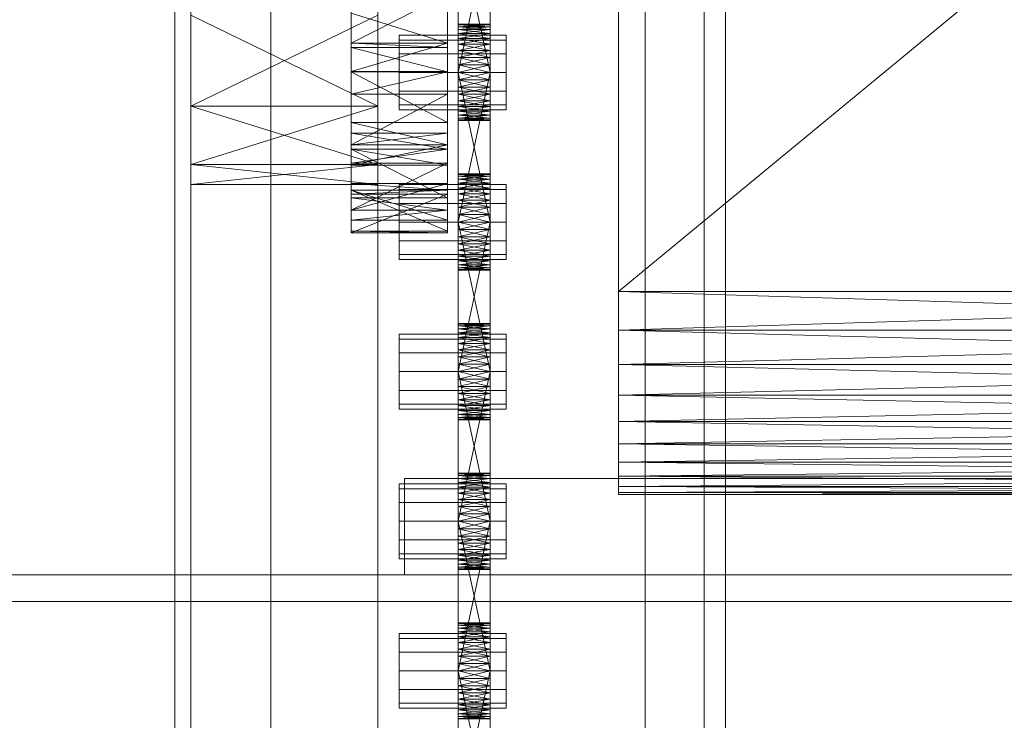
# Model space of a CAD drawing. Header units: millimetres. Extents: x -2233 to 65662, y -50530 to 6847.
# Tile 300 of 656: x 1368 to 1552, y -33411 to -33280. Entities that reach past the tile are written whole.
import ezdxf

# ---------------------------------------------------------------- set-up
doc = ezdxf.new("R2010")
doc.units = ezdxf.units.MM
for name, color, linetype, lineweight in [('COTAS_O', 1, 'Continuous', 0), ('frontal_C03', 7, 'Continuous', 0), ('frontal_secador', 7, 'Continuous', 0)]:
    doc.layers.add(name, color=color, linetype=linetype, lineweight=lineweight)
doc.dimstyles.new('R19_100', dxfattribs={"dimtxt": 250, "dimasz": 150, "dimexe": 150, "dimexo": 80, "dimgap": 100, "dimtad": 1, "dimtih": 1, "dimtoh": 1, "dimdsep": 46, "dimcen": 0.09, "dimadec": 0, "dimazin": 0, "dimtfac": 1, "dimtdec": 4, "dimtofl": 0, "dimtmove": 0, "dimatfit": 3, "dimfxl": 1, "dimtolj": 1, "dimtzin": 0, "dimarcsym": 0})

# ---------------------------------------------------------------- blocks, each defined once
blk = doc.blocks.new('DIM_R32_39')
at = {"layer": 'COTAS_O'}
for p, q in [((-1725, -33700), (-1575, -33655)), ((1725, -33700), (1575, -33655)), ((-1725, -34400), (-1725, -33700)), ((-1725, -33700), (1725, -33700)), ((-1725, -33700), (-1575, -33745)), ((1725, -33700), (1575, -33745)), ((1725, -34400), (1725, -33700))]:
    blk.add_line(p, q, dxfattribs=at)
blk.add_text('3450 O', height=250, dxfattribs=at).set_placement((0, -33600))

msp = doc.modelspace()

# ---------------------------------------------------------------- linework, layer by layer
at = {"layer": 'frontal_C03'}
for p, q in [((1435, -35048.843), (1435, -32401.175)), ((1496, -35048.843), (1496, -32401.175)), ((1500, -32401.175), (1500, -35048.843)), ((1435, -32405.103), (1435, -35052.771)), ((1500, -35052.771), (1500, -32405.103)), ((1435, -35535.966), (1435, -32888.298)), ((1500, -32888.298), (1500, -35535.966)), ((1435, -32892.227), (1435, -35539.895)), ((1496, -32892.227), (1496, -35539.895)), ((1500, -35539.895), (1500, -32892.227)), ((1415, -35988), (1415, -33145.961)), ((1485, -35988), (1485, -33145.961))]:
    msp.add_line(p, q, dxfattribs=at)
at = {"layer": 'frontal_secador'}
for p, q in [((1400, -36000), (1400, -33000)), ((1397, -35940), (1397, -33075)), ((1400, -36000), (1400, -33075)), ((1400, -34600), (1400, -33075)), ((1400, -35940), (1400, -33075)), ((1400, -34650), (1400, -33075)), ((1480, -33098.5), (1480, -33359)), ((1480, -33354.82), (1480, -33098.5)), ((1480, -33330.5), (1480, -33117.12)), ((1480, -33354.82), (1480, -33117.12)), ((1480, -33122.82), (1480, -33337.72)), ((1480, -33122.82), (1480, -33359)), ((1480, -33330.5), (1480, -33129.28)), ((1480, -33136.5), (1480, -33337.72)), ((1480, -33330.5), (1480, -33136.5)), ((1715, -33136.5), (1480, -33330.5)), ((1430, -33311.527), (1430, -33177.639)), ((1448, -33177.639), (1448, -33311.527)), ((1400, -33306.731), (1400, -33233.5)), ((1435, -33233.5), (1435, -33306.731)), ((1430, -33245.858), (1430, -33289.361)), ((1430, -33245.858), (1430, -33311.527)), ((1448, -33289.361), (1448, -33245.858)), ((1448, -33311.527), (1448, -33245.858)), ((1400, -36000), (1400, -33250)), ((1450, -33292.281), (1450, -33253.481)), ((1456, -33253.481), (1456, -33292.281)), ((1450, -33255.136), (1450, -33292.281)), ((1456, -33292.281), (1456, -33255.136)), ((1450, -33292.281), (1450, -33257.414)), ((1456, -33257.414), (1456, -33292.281)), ((1450, -33289.5), (1450, -33260.092)), ((1450, -33292.281), (1450, -33260.092)), ((1456, -33260.092), (1456, -33289.5)), ((1456, -33260.092), (1456, -33292.281)), ((1450, -33261.5), (1450, -33289.5)), ((1456, -33289.5), (1450, -33261.5)), ((1456, -33261.5), (1450, -33289.5)), ((1456, -33289.5), (1456, -33261.5)), ((1400, -33306.731), (1400, -33266.67)), ((1435, -33266.67), (1435, -33306.731)), ((1430, -33269.365), (1430, -33284.806)), ((1430, -33289.361), (1430, -33269.365)), ((1430, -33303.889), (1430, -33269.365)), ((1430, -33311.527), (1430, -33269.365)), ((1448, -33284.806), (1448, -33269.365)), ((1448, -33269.365), (1448, -33289.361)), ((1448, -33269.365), (1448, -33303.889)), ((1448, -33269.365), (1448, -33311.527)), ((1400, -33306.731), (1400, -33272.493)), ((1435, -33272.493), (1435, -33306.731)), ((1400, -33306.731), (1400, -33274.5)), ((1430, -33289.353), (1430, -33274.777)), ((1430, -33274.777), (1430, -33284.05)), ((1430, -33289.361), (1430, -33274.777)), ((1448, -33274.777), (1430, -33284.05)), ((1435, -33274.5), (1435, -33306.731)), ((1448, -33274.777), (1448, -33289.353)), ((1448, -33284.05), (1448, -33274.777)), ((1448, -33274.777), (1448, -33289.361)), ((1400, -33306.731), (1400, -33278.76)), ((1400, -33278.76), (1400, -33295.794)), ((1435, -33278.76), (1400, -33295.794)), ((1435, -33295.794), (1400, -33278.76)), ((1430, -33278.435), (1430, -33284.806)), ((1430, -33284.05), (1430, -33278.435)), ((1448, -33284.05), (1430, -33278.435)), ((1435, -33278.76), (1435, -33306.731)), ((1435, -33295.794), (1435, -33278.76)), ((1448, -33284.806), (1448, -33278.435)), ((1448, -33278.435), (1448, -33284.05)), ((1450, -33280.611), (1450, -33280.5)), ((1456, -33280.611), (1450, -33280.5)), ((1456, -33280.5), (1450, -33280.5)), ((1456, -33280.5), (1450, -33280.611)), ((1450, -33280.611), (1450, -33281.481)), ((1450, -33280.94), (1450, -33280.611)), ((1450, -33280.611), (1450, -33283.136)), ((1456, -33280.94), (1450, -33280.611)), ((1456, -33280.611), (1450, -33280.611)), ((1456, -33280.611), (1450, -33280.94)), ((1456, -33280.611), (1456, -33280.5)), ((1456, -33281.481), (1456, -33280.611)), ((1456, -33280.611), (1456, -33280.94)), ((1456, -33283.136), (1456, -33280.611)), ((1439, -33283.438), (1439, -33282.5)), ((1459, -33282.5), (1439, -33282.5)), ((1450, -33281.481), (1450, -33280.94)), ((1456, -33281.481), (1450, -33280.94)), ((1456, -33280.94), (1450, -33280.94)), ((1456, -33280.94), (1450, -33281.481)), ((1450, -33281.481), (1450, -33283.136)), ((1450, -33282.219), (1450, -33281.481)), ((1450, -33285.414), (1450, -33281.481)), ((1450, -33320.281), (1450, -33281.481)), ((1456, -33282.219), (1450, -33281.481)), ((1456, -33281.481), (1450, -33281.481)), ((1456, -33281.481), (1450, -33282.219)), ((1450, -33283.136), (1450, -33282.219)), ((1456, -33283.136), (1450, -33282.219)), ((1456, -33282.219), (1450, -33282.219)), ((1456, -33282.219), (1450, -33283.136)), ((1456, -33280.94), (1456, -33281.481)), ((1456, -33283.136), (1456, -33281.481)), ((1456, -33281.481), (1456, -33282.219)), ((1456, -33281.481), (1456, -33285.414)), ((1456, -33281.481), (1456, -33320.281)), ((1456, -33282.219), (1456, -33283.136)), ((1459, -33283.438), (1459, -33282.5)), ((1430, -33284.05), (1430, -33289.353)), ((1430, -33284.806), (1430, -33284.05)), ((1448, -33284.05), (1430, -33284.05)), ((1448, -33284.05), (1430, -33289.353)), ((1448, -33284.806), (1430, -33284.05)), ((1439, -33286), (1439, -33283.438)), ((1459, -33283.438), (1439, -33283.438)), ((1448, -33289.353), (1448, -33284.05)), ((1448, -33284.05), (1448, -33284.806)), ((1450, -33283.136), (1450, -33285.414)), ((1450, -33284.21), (1450, -33283.136)), ((1450, -33283.136), (1450, -33288.092)), ((1450, -33283.136), (1450, -33320.281)), ((1456, -33284.21), (1450, -33283.136)), ((1456, -33283.136), (1450, -33283.136)), ((1456, -33283.136), (1450, -33284.21)), ((1450, -33285.414), (1450, -33284.21)), ((1456, -33285.414), (1450, -33284.21)), ((1456, -33284.21), (1450, -33284.21)), ((1456, -33284.21), (1450, -33285.414)), ((1456, -33285.414), (1456, -33283.136)), ((1456, -33283.136), (1456, -33284.21)), ((1456, -33288.092), (1456, -33283.136)), ((1456, -33320.281), (1456, -33283.136)), ((1456, -33284.21), (1456, -33285.414)), ((1459, -33286), (1459, -33283.438)), ((1430, -33289.361), (1430, -33284.806)), ((1448, -33289.361), (1430, -33284.806)), ((1448, -33284.806), (1430, -33284.806)), ((1439, -33289.5), (1439, -33286)), ((1459, -33286), (1439, -33286)), ((1448, -33284.806), (1448, -33289.361)), ((1450, -33285.414), (1450, -33288.092)), ((1450, -33286.719), (1450, -33285.414)), ((1450, -33320.281), (1450, -33285.414)), ((1456, -33286.719), (1450, -33285.414)), ((1456, -33285.414), (1450, -33285.414)), ((1456, -33285.414), (1450, -33286.719)), ((1456, -33288.092), (1456, -33285.414)), ((1456, -33285.414), (1456, -33286.719)), ((1456, -33285.414), (1456, -33320.281)), ((1459, -33289.5), (1459, -33286)), ((1450, -33288.092), (1450, -33286.719)), ((1456, -33288.092), (1450, -33286.719)), ((1456, -33286.719), (1450, -33286.719)), ((1456, -33286.719), (1450, -33288.092)), ((1456, -33286.719), (1456, -33288.092)), ((1448, -33289.353), (1430, -33289.353)), ((1448, -33289.353), (1430, -33289.361)), ((1430, -33289.361), (1430, -33300.859)), ((1430, -33298.895), (1430, -33289.361)), ((1430, -33303.889), (1430, -33289.361)), ((1430, -33289.361), (1430, -33293.572)), ((1430, -33289.361), (1430, -33311.527)), ((1448, -33289.361), (1430, -33289.361)), ((1448, -33289.361), (1430, -33293.572)), ((1448, -33298.895), (1430, -33289.361)), ((1439, -33289.5), (1439, -33293)), ((1439, -33289.5), (1459, -33289.5)), ((1448, -33300.859), (1448, -33289.361)), ((1448, -33289.361), (1448, -33298.895)), ((1448, -33289.361), (1448, -33303.889)), ((1448, -33293.572), (1448, -33289.361)), ((1448, -33311.527), (1448, -33289.361)), ((1450, -33317.5), (1450, -33288.092)), ((1450, -33288.092), (1450, -33289.5)), ((1450, -33320.281), (1450, -33288.092)), ((1456, -33289.5), (1450, -33288.092)), ((1456, -33288.092), (1450, -33288.092)), ((1456, -33288.092), (1450, -33289.5)), ((1450, -33289.5), (1450, -33317.5)), ((1456, -33317.5), (1450, -33289.5)), ((1456, -33289.5), (1450, -33289.5)), ((1456, -33289.5), (1450, -33317.5)), ((1450, -33292.281), (1450, -33289.5)), ((1450, -33289.5), (1450, -33290.908)), ((1456, -33289.5), (1450, -33290.908)), ((1456, -33290.908), (1450, -33289.5)), ((1456, -33288.092), (1456, -33317.5)), ((1456, -33289.5), (1456, -33288.092)), ((1456, -33288.092), (1456, -33320.281)), ((1456, -33317.5), (1456, -33289.5)), ((1456, -33289.5), (1456, -33292.281)), ((1456, -33290.908), (1456, -33289.5)), ((1459, -33293), (1459, -33289.5)), ((1450, -33290.908), (1450, -33292.281)), ((1456, -33290.908), (1450, -33290.908)), ((1456, -33290.908), (1450, -33292.281)), ((1456, -33292.281), (1450, -33290.908)), ((1456, -33292.281), (1456, -33290.908)), ((1430, -33306.827), (1430, -33293.572)), ((1430, -33293.572), (1430, -33303.075)), ((1430, -33303.889), (1430, -33293.572)), ((1448, -33293.572), (1430, -33293.572)), ((1448, -33293.572), (1430, -33303.075)), ((1439, -33293), (1439, -33295.562)), ((1459, -33293), (1439, -33293)), ((1448, -33293.572), (1448, -33306.827)), ((1448, -33303.075), (1448, -33293.572)), ((1448, -33293.572), (1448, -33303.889)), ((1450, -33294.79), (1450, -33292.281)), ((1450, -33292.281), (1450, -33293.586)), ((1450, -33296.781), (1450, -33292.281)), ((1450, -33298.5), (1450, -33292.281)), ((1456, -33292.281), (1450, -33292.281)), ((1456, -33292.281), (1450, -33293.586)), ((1456, -33293.586), (1450, -33292.281)), ((1456, -33292.281), (1456, -33294.79)), ((1456, -33293.586), (1456, -33292.281)), ((1456, -33292.281), (1456, -33296.781)), ((1456, -33292.281), (1456, -33298.5)), ((1459, -33293), (1459, -33295.562)), ((1450, -33293.586), (1450, -33294.79)), ((1456, -33293.586), (1450, -33293.586)), ((1456, -33293.586), (1450, -33294.79)), ((1456, -33294.79), (1450, -33293.586)), ((1450, -33296.781), (1450, -33294.79)), ((1450, -33294.79), (1450, -33295.864)), ((1456, -33294.79), (1450, -33294.79)), ((1456, -33294.79), (1450, -33295.864)), ((1456, -33295.864), (1450, -33294.79)), ((1456, -33294.79), (1456, -33293.586)), ((1456, -33294.79), (1456, -33296.781)), ((1456, -33295.864), (1456, -33294.79)), ((1400, -33295.794), (1400, -33306.731)), ((1435, -33295.794), (1400, -33295.794)), ((1435, -33295.794), (1400, -33306.731)), ((1435, -33306.731), (1400, -33295.794)), ((1435, -33306.731), (1435, -33295.794)), ((1439, -33295.562), (1439, -33296.5)), ((1459, -33295.562), (1439, -33295.562)), ((1459, -33296.5), (1439, -33296.5)), ((1450, -33295.864), (1450, -33296.781)), ((1456, -33295.864), (1450, -33295.864)), ((1456, -33295.864), (1450, -33296.781)), ((1456, -33296.781), (1450, -33295.864)), ((1450, -33298.06), (1450, -33296.781)), ((1450, -33296.781), (1450, -33297.519)), ((1450, -33298.5), (1450, -33296.781)), ((1456, -33296.781), (1450, -33296.781)), ((1456, -33296.781), (1450, -33297.519)), ((1456, -33297.519), (1450, -33296.781)), ((1456, -33296.781), (1456, -33295.864)), ((1456, -33296.781), (1456, -33298.06)), ((1456, -33297.519), (1456, -33296.781)), ((1456, -33296.781), (1456, -33298.5)), ((1459, -33295.562), (1459, -33296.5)), ((1430, -33298.895), (1430, -33300.859)), ((1430, -33303.075), (1430, -33298.895)), ((1448, -33303.075), (1430, -33298.895)), ((1448, -33298.895), (1430, -33298.895)), ((1448, -33300.859), (1448, -33298.895)), ((1448, -33298.895), (1448, -33303.075)), ((1450, -33297.519), (1450, -33298.06)), ((1456, -33297.519), (1450, -33297.519)), ((1456, -33297.519), (1450, -33298.06)), ((1456, -33298.06), (1450, -33297.519)), ((1450, -33298.5), (1450, -33298.06)), ((1450, -33298.06), (1450, -33298.389)), ((1456, -33298.06), (1450, -33298.06)), ((1456, -33298.06), (1450, -33298.389)), ((1456, -33298.389), (1450, -33298.06)), ((1450, -33298.389), (1450, -33298.5)), ((1456, -33298.389), (1450, -33298.389)), ((1456, -33298.389), (1450, -33298.5)), ((1456, -33298.5), (1450, -33298.389)), ((1456, -33298.5), (1450, -33298.5)), ((1456, -33298.06), (1456, -33297.519)), ((1456, -33298.06), (1456, -33298.5)), ((1456, -33298.389), (1456, -33298.06)), ((1456, -33298.5), (1456, -33298.389)), ((1430, -33300.859), (1430, -33303.075)), ((1430, -33303.889), (1430, -33300.859)), ((1448, -33303.889), (1430, -33300.859)), ((1448, -33300.859), (1430, -33300.859)), ((1448, -33300.859), (1430, -33303.075)), ((1448, -33303.075), (1448, -33300.859)), ((1448, -33300.859), (1448, -33303.889)), ((1430, -33303.075), (1430, -33306.827)), ((1448, -33303.075), (1430, -33303.075)), ((1448, -33303.075), (1430, -33306.827)), ((1430, -33306.827), (1430, -33303.889)), ((1430, -33303.889), (1430, -33310.317)), ((1430, -33312.954), (1430, -33303.889)), ((1430, -33311.527), (1430, -33303.889)), ((1430, -33303.889), (1430, -33306.487)), ((1448, -33306.827), (1430, -33303.889)), ((1448, -33303.889), (1430, -33303.889)), ((1448, -33303.889), (1430, -33306.487)), ((1448, -33312.954), (1430, -33303.889)), ((1448, -33306.827), (1448, -33303.075)), ((1448, -33303.889), (1448, -33306.827)), ((1448, -33310.317), (1448, -33303.889)), ((1448, -33303.889), (1448, -33312.954)), ((1448, -33303.889), (1448, -33311.527)), ((1448, -33306.487), (1448, -33303.889)), ((1400, -33306.731), (1400, -33310.5)), ((1435, -33306.731), (1400, -33306.731)), ((1435, -33306.731), (1400, -33310.5)), ((1435, -33310.5), (1400, -33306.731)), ((1430, -33317.124), (1430, -33306.487)), ((1430, -33306.487), (1430, -33315.291)), ((1430, -33311.527), (1430, -33306.487)), ((1448, -33306.487), (1430, -33306.487)), ((1448, -33306.487), (1430, -33315.291)), ((1448, -33306.827), (1430, -33306.827)), ((1435, -33306.731), (1435, -33310.5)), ((1448, -33306.487), (1448, -33317.124)), ((1448, -33315.291), (1448, -33306.487)), ((1448, -33306.487), (1448, -33311.527)), ((1450, -33308.611), (1450, -33308.5)), ((1456, -33308.611), (1450, -33308.5)), ((1456, -33308.5), (1450, -33308.5)), ((1456, -33308.5), (1450, -33308.611)), ((1450, -33308.611), (1450, -33309.481)), ((1450, -33308.94), (1450, -33308.611)), ((1450, -33308.611), (1450, -33311.136)), ((1456, -33308.94), (1450, -33308.611)), ((1456, -33308.611), (1450, -33308.611)), ((1456, -33308.611), (1450, -33308.94)), ((1450, -33309.481), (1450, -33308.94)), ((1456, -33309.481), (1450, -33308.94)), ((1456, -33308.94), (1450, -33308.94)), ((1456, -33308.94), (1450, -33309.481)), ((1450, -33309.481), (1450, -33311.136)), ((1450, -33310.219), (1450, -33309.481)), ((1450, -33313.414), (1450, -33309.481)), ((1450, -33348.281), (1450, -33309.481)), ((1456, -33310.219), (1450, -33309.481)), ((1456, -33309.481), (1450, -33309.481)), ((1456, -33309.481), (1450, -33310.219)), ((1456, -33308.611), (1456, -33308.5)), ((1456, -33309.481), (1456, -33308.611)), ((1456, -33308.611), (1456, -33308.94)), ((1456, -33311.136), (1456, -33308.611)), ((1456, -33308.94), (1456, -33309.481)), ((1456, -33311.136), (1456, -33309.481)), ((1456, -33309.481), (1456, -33310.219)), ((1456, -33309.481), (1456, -33313.414)), ((1456, -33309.481), (1456, -33348.281)), ((1435, -33310.5), (1400, -33310.5)), ((1430, -33312.954), (1430, -33310.317)), ((1430, -33310.317), (1430, -33315.291)), ((1430, -33311.527), (1430, -33310.317)), ((1448, -33311.527), (1430, -33310.317)), ((1448, -33310.317), (1430, -33310.317)), ((1448, -33310.317), (1430, -33315.291)), ((1430, -33317.124), (1430, -33311.527)), ((1430, -33311.527), (1430, -33312.256)), ((1430, -33319.235), (1430, -33311.527)), ((1448, -33317.124), (1430, -33311.527)), ((1448, -33311.527), (1430, -33311.527)), ((1448, -33311.527), (1430, -33312.256)), ((1448, -33319.235), (1430, -33311.527)), ((1439, -33311.438), (1439, -33310.5)), ((1459, -33310.5), (1439, -33310.5)), ((1439, -33314), (1439, -33311.438)), ((1459, -33311.438), (1439, -33311.438)), ((1448, -33310.317), (1448, -33312.954)), ((1448, -33315.291), (1448, -33310.317)), ((1448, -33310.317), (1448, -33311.527)), ((1448, -33311.527), (1448, -33317.124)), ((1448, -33312.256), (1448, -33311.527)), ((1448, -33311.527), (1448, -33319.235)), ((1450, -33311.136), (1450, -33310.219)), ((1456, -33311.136), (1450, -33310.219)), ((1456, -33310.219), (1450, -33310.219)), ((1456, -33310.219), (1450, -33311.136)), ((1450, -33311.136), (1450, -33313.414)), ((1450, -33312.21), (1450, -33311.136)), ((1450, -33311.136), (1450, -33316.092)), ((1450, -33311.136), (1450, -33348.281)), ((1456, -33312.21), (1450, -33311.136)), ((1456, -33311.136), (1450, -33311.136)), ((1456, -33311.136), (1450, -33312.21)), ((1456, -33310.219), (1456, -33311.136)), ((1456, -33313.414), (1456, -33311.136)), ((1456, -33311.136), (1456, -33312.21)), ((1456, -33316.092), (1456, -33311.136)), ((1456, -33348.281), (1456, -33311.136)), ((1459, -33311.438), (1459, -33310.5)), ((1459, -33314), (1459, -33311.438)), ((1430, -33319.235), (1430, -33312.256)), ((1430, -33312.256), (1430, -33319.5)), ((1448, -33312.256), (1430, -33312.256)), ((1448, -33312.256), (1430, -33319.5)), ((1430, -33315.291), (1430, -33312.954)), ((1448, -33315.291), (1430, -33312.954)), ((1448, -33312.954), (1430, -33312.954)), ((1448, -33312.256), (1448, -33319.235)), ((1448, -33319.5), (1448, -33312.256)), ((1448, -33312.954), (1448, -33315.291)), ((1450, -33313.414), (1450, -33312.21)), ((1456, -33313.414), (1450, -33312.21)), ((1456, -33312.21), (1450, -33312.21)), ((1456, -33312.21), (1450, -33313.414)), ((1450, -33313.414), (1450, -33316.092)), ((1450, -33314.719), (1450, -33313.414)), ((1450, -33348.281), (1450, -33313.414)), ((1456, -33314.719), (1450, -33313.414)), ((1456, -33313.414), (1450, -33313.414)), ((1456, -33313.414), (1450, -33314.719)), ((1456, -33312.21), (1456, -33313.414)), ((1456, -33316.092), (1456, -33313.414)), ((1456, -33313.414), (1456, -33314.719)), ((1456, -33313.414), (1456, -33348.281)), ((1430, -33315.291), (1430, -33317.124)), ((1448, -33315.291), (1430, -33315.291)), ((1448, -33315.291), (1430, -33317.124)), ((1439, -33317.5), (1439, -33314)), ((1459, -33314), (1439, -33314)), ((1448, -33317.124), (1448, -33315.291)), ((1450, -33316.092), (1450, -33314.719)), ((1456, -33316.092), (1450, -33314.719)), ((1456, -33314.719), (1450, -33314.719)), ((1456, -33314.719), (1450, -33316.092)), ((1456, -33314.719), (1456, -33316.092)), ((1459, -33317.5), (1459, -33314)), ((1448, -33317.124), (1430, -33317.124)), ((1439, -33317.5), (1439, -33321)), ((1439, -33317.5), (1459, -33317.5)), ((1450, -33345.5), (1450, -33316.092)), ((1450, -33316.092), (1450, -33317.5)), ((1450, -33348.281), (1450, -33316.092)), ((1456, -33317.5), (1450, -33316.092)), ((1456, -33316.092), (1450, -33316.092)), ((1456, -33316.092), (1450, -33317.5)), ((1450, -33317.5), (1450, -33345.5)), ((1456, -33345.5), (1450, -33317.5)), ((1456, -33317.5), (1450, -33317.5)), ((1456, -33317.5), (1450, -33345.5)), ((1450, -33320.281), (1450, -33317.5)), ((1450, -33317.5), (1450, -33318.908)), ((1456, -33317.5), (1450, -33318.908)), ((1456, -33318.908), (1450, -33317.5)), ((1456, -33316.092), (1456, -33345.5)), ((1456, -33317.5), (1456, -33316.092)), ((1456, -33316.092), (1456, -33348.281)), ((1456, -33345.5), (1456, -33317.5)), ((1456, -33317.5), (1456, -33320.281)), ((1456, -33318.908), (1456, -33317.5)), ((1459, -33321), (1459, -33317.5)), ((1430, -33319.5), (1430, -33319.235)), ((1448, -33319.5), (1430, -33319.235)), ((1448, -33319.235), (1430, -33319.235)), ((1448, -33319.235), (1448, -33319.5)), ((1450, -33318.908), (1450, -33320.281)), ((1456, -33318.908), (1450, -33318.908)), ((1456, -33318.908), (1450, -33320.281)), ((1456, -33320.281), (1450, -33318.908)), ((1456, -33320.281), (1456, -33318.908)), ((1448, -33319.5), (1430, -33319.5)), ((1439, -33321), (1439, -33323.562)), ((1459, -33321), (1439, -33321)), ((1450, -33322.79), (1450, -33320.281)), ((1450, -33320.281), (1450, -33321.586)), ((1450, -33324.781), (1450, -33320.281)), ((1450, -33326.5), (1450, -33320.281)), ((1456, -33320.281), (1450, -33320.281)), ((1456, -33320.281), (1450, -33321.586)), ((1456, -33321.586), (1450, -33320.281)), ((1456, -33320.281), (1456, -33322.79)), ((1456, -33321.586), (1456, -33320.281)), ((1456, -33320.281), (1456, -33324.781)), ((1456, -33320.281), (1456, -33326.5)), ((1459, -33321), (1459, -33323.562)), ((1450, -33321.586), (1450, -33322.79)), ((1456, -33321.586), (1450, -33321.586)), ((1456, -33321.586), (1450, -33322.79)), ((1456, -33322.79), (1450, -33321.586)), ((1450, -33324.781), (1450, -33322.79)), ((1450, -33322.79), (1450, -33323.864)), ((1456, -33322.79), (1450, -33322.79)), ((1456, -33322.79), (1450, -33323.864)), ((1456, -33323.864), (1450, -33322.79)), ((1456, -33322.79), (1456, -33321.586)), ((1456, -33322.79), (1456, -33324.781)), ((1456, -33323.864), (1456, -33322.79)), ((1439, -33323.562), (1439, -33324.5)), ((1459, -33323.562), (1439, -33323.562)), ((1459, -33324.5), (1439, -33324.5)), ((1450, -33323.864), (1450, -33324.781)), ((1456, -33323.864), (1450, -33323.864)), ((1456, -33323.864), (1450, -33324.781)), ((1456, -33324.781), (1450, -33323.864)), ((1450, -33326.06), (1450, -33324.781)), ((1450, -33324.781), (1450, -33325.519)), ((1450, -33326.5), (1450, -33324.781)), ((1456, -33324.781), (1450, -33324.781)), ((1456, -33324.781), (1450, -33325.519)), ((1456, -33325.519), (1450, -33324.781)), ((1456, -33324.781), (1456, -33323.864)), ((1456, -33324.781), (1456, -33326.06)), ((1456, -33325.519), (1456, -33324.781)), ((1456, -33324.781), (1456, -33326.5)), ((1459, -33323.562), (1459, -33324.5)), ((1450, -33325.519), (1450, -33326.06)), ((1456, -33325.519), (1450, -33325.519)), ((1456, -33325.519), (1450, -33326.06)), ((1456, -33326.06), (1450, -33325.519)), ((1450, -33326.5), (1450, -33326.06)), ((1450, -33326.06), (1450, -33326.389)), ((1456, -33326.06), (1450, -33326.06)), ((1456, -33326.06), (1450, -33326.389)), ((1456, -33326.389), (1450, -33326.06)), ((1450, -33326.389), (1450, -33326.5)), ((1456, -33326.389), (1450, -33326.389)), ((1456, -33326.389), (1450, -33326.5)), ((1456, -33326.5), (1450, -33326.389)), ((1456, -33326.5), (1450, -33326.5)), ((1456, -33326.06), (1456, -33325.519)), ((1456, -33326.06), (1456, -33326.5)), ((1456, -33326.389), (1456, -33326.06)), ((1456, -33326.5), (1456, -33326.389)), ((1480, -33337.72), (1480, -33330.5)), ((1480, -33344.18), (1480, -33330.5)), ((1480, -33354.82), (1480, -33330.5)), ((1715, -33337.72), (1480, -33330.5)), ((1715, -33330.5), (1480, -33330.5)), ((1715, -33330.5), (1480, -33337.72)), ((1450, -33336.611), (1450, -33336.5)), ((1456, -33336.611), (1450, -33336.5)), ((1456, -33336.5), (1450, -33336.5)), ((1456, -33336.5), (1450, -33336.611)), ((1450, -33336.611), (1450, -33337.481)), ((1450, -33336.94), (1450, -33336.611)), ((1450, -33336.611), (1450, -33339.136)), ((1456, -33336.94), (1450, -33336.611)), ((1456, -33336.611), (1450, -33336.611)), ((1456, -33336.611), (1450, -33336.94)), ((1450, -33337.481), (1450, -33336.94)), ((1456, -33337.481), (1450, -33336.94)), ((1456, -33336.94), (1450, -33336.94)), ((1456, -33336.94), (1450, -33337.481)), ((1450, -33337.481), (1450, -33339.136)), ((1450, -33338.219), (1450, -33337.481)), ((1450, -33341.414), (1450, -33337.481)), ((1450, -33376.281), (1450, -33337.481)), ((1456, -33338.219), (1450, -33337.481)), ((1456, -33337.481), (1450, -33337.481)), ((1456, -33337.481), (1450, -33338.219)), ((1456, -33336.611), (1456, -33336.5)), ((1456, -33337.481), (1456, -33336.611)), ((1456, -33336.611), (1456, -33336.94)), ((1456, -33339.136), (1456, -33336.611)), ((1456, -33336.94), (1456, -33337.481)), ((1456, -33339.136), (1456, -33337.481)), ((1456, -33337.481), (1456, -33338.219)), ((1456, -33337.481), (1456, -33341.414)), ((1456, -33337.481), (1456, -33376.281)), ((1480, -33337.72), (1480, -33349.88)), ((1480, -33344.18), (1480, -33337.72)), ((1480, -33337.72), (1480, -33359)), ((1715, -33344.18), (1480, -33337.72)), ((1715, -33337.72), (1480, -33337.72)), ((1715, -33337.72), (1480, -33344.18)), ((1439, -33339.438), (1439, -33338.5)), ((1459, -33338.5), (1439, -33338.5)), ((1439, -33342), (1439, -33339.438)), ((1459, -33339.438), (1439, -33339.438)), ((1450, -33339.136), (1450, -33338.219)), ((1456, -33339.136), (1450, -33338.219)), ((1456, -33338.219), (1450, -33338.219)), ((1456, -33338.219), (1450, -33339.136)), ((1450, -33339.136), (1450, -33341.414)), ((1450, -33340.21), (1450, -33339.136)), ((1450, -33339.136), (1450, -33344.092)), ((1450, -33339.136), (1450, -33376.281)), ((1456, -33340.21), (1450, -33339.136)), ((1456, -33339.136), (1450, -33339.136)), ((1456, -33339.136), (1450, -33340.21)), ((1456, -33338.219), (1456, -33339.136)), ((1456, -33341.414), (1456, -33339.136)), ((1456, -33339.136), (1456, -33340.21)), ((1456, -33344.092), (1456, -33339.136)), ((1456, -33376.281), (1456, -33339.136)), ((1459, -33339.438), (1459, -33338.5)), ((1459, -33342), (1459, -33339.438)), ((1450, -33341.414), (1450, -33340.21)), ((1456, -33341.414), (1450, -33340.21)), ((1456, -33340.21), (1450, -33340.21)), ((1456, -33340.21), (1450, -33341.414)), ((1450, -33341.414), (1450, -33344.092)), ((1450, -33342.719), (1450, -33341.414)), ((1450, -33376.281), (1450, -33341.414)), ((1456, -33342.719), (1450, -33341.414)), ((1456, -33341.414), (1450, -33341.414)), ((1456, -33341.414), (1450, -33342.719)), ((1456, -33340.21), (1456, -33341.414)), ((1456, -33344.092), (1456, -33341.414)), ((1456, -33341.414), (1456, -33342.719)), ((1456, -33341.414), (1456, -33376.281)), ((1439, -33345.5), (1439, -33342)), ((1459, -33342), (1439, -33342)), ((1450, -33344.092), (1450, -33342.719)), ((1456, -33344.092), (1450, -33342.719)), ((1456, -33342.719), (1450, -33342.719)), ((1456, -33342.719), (1450, -33344.092)), ((1456, -33342.719), (1456, -33344.092)), ((1459, -33345.5), (1459, -33342)), ((1450, -33373.5), (1450, -33344.092)), ((1450, -33344.092), (1450, -33345.5)), ((1450, -33376.281), (1450, -33344.092)), ((1456, -33345.5), (1450, -33344.092)), ((1456, -33344.092), (1450, -33344.092)), ((1456, -33344.092), (1450, -33345.5)), ((1456, -33344.092), (1456, -33373.5)), ((1456, -33345.5), (1456, -33344.092)), ((1456, -33344.092), (1456, -33376.281)), ((1480, -33349.88), (1480, -33344.18)), ((1480, -33354.82), (1480, -33344.18)), ((1715, -33349.88), (1480, -33344.18)), ((1715, -33344.18), (1480, -33344.18)), ((1715, -33344.18), (1480, -33349.88)), ((1439, -33345.5), (1439, -33349)), ((1439, -33345.5), (1459, -33345.5)), ((1450, -33345.5), (1450, -33373.5)), ((1456, -33373.5), (1450, -33345.5)), ((1456, -33345.5), (1450, -33345.5)), ((1456, -33345.5), (1450, -33373.5)), ((1450, -33348.281), (1450, -33345.5)), ((1450, -33345.5), (1450, -33346.908)), ((1456, -33345.5), (1450, -33346.908)), ((1456, -33346.908), (1450, -33345.5)), ((1450, -33346.908), (1450, -33348.281)), ((1456, -33346.908), (1450, -33346.908)), ((1456, -33346.908), (1450, -33348.281)), ((1456, -33348.281), (1450, -33346.908)), ((1456, -33373.5), (1456, -33345.5)), ((1456, -33345.5), (1456, -33348.281)), ((1456, -33346.908), (1456, -33345.5)), ((1456, -33348.281), (1456, -33346.908)), ((1459, -33349), (1459, -33345.5)), ((1450, -33350.79), (1450, -33348.281)), ((1450, -33348.281), (1450, -33349.586)), ((1450, -33352.781), (1450, -33348.281)), ((1450, -33354.5), (1450, -33348.281)), ((1456, -33348.281), (1450, -33348.281)), ((1456, -33348.281), (1450, -33349.586)), ((1456, -33349.586), (1450, -33348.281)), ((1456, -33348.281), (1456, -33350.79)), ((1456, -33349.586), (1456, -33348.281)), ((1456, -33348.281), (1456, -33352.781)), ((1456, -33348.281), (1456, -33354.5)), ((1439, -33349), (1439, -33351.562)), ((1459, -33349), (1439, -33349)), ((1450, -33349.586), (1450, -33350.79)), ((1456, -33349.586), (1450, -33349.586)), ((1456, -33349.586), (1450, -33350.79)), ((1456, -33350.79), (1450, -33349.586)), ((1456, -33350.79), (1456, -33349.586)), ((1459, -33349), (1459, -33351.562)), ((1480, -33349.88), (1480, -33359)), ((1480, -33354.82), (1480, -33349.88)), ((1715, -33354.82), (1480, -33349.88)), ((1715, -33349.88), (1480, -33349.88)), ((1715, -33349.88), (1480, -33354.82)), ((1439, -33351.562), (1439, -33352.5)), ((1459, -33351.562), (1439, -33351.562)), ((1459, -33352.5), (1439, -33352.5)), ((1450, -33352.781), (1450, -33350.79)), ((1450, -33350.79), (1450, -33351.864)), ((1456, -33350.79), (1450, -33350.79)), ((1456, -33350.79), (1450, -33351.864)), ((1456, -33351.864), (1450, -33350.79)), ((1450, -33351.864), (1450, -33352.781)), ((1456, -33351.864), (1450, -33351.864)), ((1456, -33351.864), (1450, -33352.781)), ((1456, -33352.781), (1450, -33351.864)), ((1456, -33350.79), (1456, -33352.781)), ((1456, -33351.864), (1456, -33350.79)), ((1456, -33352.781), (1456, -33351.864)), ((1459, -33351.562), (1459, -33352.5)), ((1450, -33354.06), (1450, -33352.781)), ((1450, -33352.781), (1450, -33353.519)), ((1450, -33354.5), (1450, -33352.781)), ((1456, -33352.781), (1450, -33352.781)), ((1456, -33352.781), (1450, -33353.519)), ((1456, -33353.519), (1450, -33352.781)), ((1450, -33353.519), (1450, -33354.06)), ((1456, -33353.519), (1450, -33353.519)), ((1456, -33353.519), (1450, -33354.06)), ((1456, -33354.06), (1450, -33353.519)), ((1450, -33354.5), (1450, -33354.06)), ((1450, -33354.06), (1450, -33354.389)), ((1456, -33354.06), (1450, -33354.06)), ((1456, -33354.06), (1450, -33354.389)), ((1456, -33354.389), (1450, -33354.06)), ((1456, -33352.781), (1456, -33354.06)), ((1456, -33353.519), (1456, -33352.781)), ((1456, -33352.781), (1456, -33354.5)), ((1456, -33354.06), (1456, -33353.519)), ((1456, -33354.06), (1456, -33354.5)), ((1456, -33354.389), (1456, -33354.06)), ((1450, -33354.389), (1450, -33354.5)), ((1456, -33354.389), (1450, -33354.389)), ((1456, -33354.389), (1450, -33354.5)), ((1456, -33354.5), (1450, -33354.389)), ((1456, -33354.5), (1450, -33354.5)), ((1456, -33354.5), (1456, -33354.389)), ((1480, -33359), (1480, -33354.82)), ((1480, -33362.42), (1480, -33354.82)), ((1480, -33366.98), (1480, -33354.82)), ((1715, -33359), (1480, -33354.82)), ((1715, -33354.82), (1480, -33354.82)), ((1715, -33354.82), (1480, -33359)), ((1480, -33359), (1480, -33365.08)), ((1480, -33362.42), (1480, -33359)), ((1480, -33359), (1480, -33368.12)), ((1480, -33359), (1480, -33366.98)), ((1715, -33362.42), (1480, -33359)), ((1715, -33359), (1480, -33359)), ((1715, -33359), (1480, -33362.42)), ((1480, -33365.08), (1480, -33362.42)), ((1480, -33366.98), (1480, -33362.42)), ((1715, -33365.08), (1480, -33362.42)), ((1715, -33362.42), (1480, -33362.42)), ((1715, -33362.42), (1480, -33365.08)), ((1450, -33364.611), (1450, -33364.5)), ((1456, -33364.611), (1450, -33364.5)), ((1456, -33364.5), (1450, -33364.5)), ((1456, -33364.5), (1450, -33364.611)), ((1450, -33364.611), (1450, -33365.481)), ((1450, -33364.94), (1450, -33364.611)), ((1450, -33364.611), (1450, -33367.136)), ((1456, -33364.94), (1450, -33364.611)), ((1456, -33364.611), (1450, -33364.611)), ((1456, -33364.611), (1450, -33364.94)), ((1450, -33365.481), (1450, -33364.94)), ((1456, -33365.481), (1450, -33364.94)), ((1456, -33364.94), (1450, -33364.94)), ((1456, -33364.94), (1450, -33365.481)), ((1456, -33364.611), (1456, -33364.5)), ((1456, -33365.481), (1456, -33364.611)), ((1456, -33364.611), (1456, -33364.94)), ((1456, -33367.136), (1456, -33364.611)), ((1456, -33364.94), (1456, -33365.481)), ((1480, -33365.08), (1480, -33368.12)), ((1480, -33366.98), (1480, -33365.08)), ((1715, -33366.98), (1480, -33365.08)), ((1715, -33365.08), (1480, -33365.08)), ((1715, -33365.08), (1480, -33366.98)), ((1439, -33367.438), (1439, -33366.5)), ((1459, -33366.5), (1439, -33366.5)), ((1440, -33365.5), (1710, -33365.5)), ((1440, -33383.5), (1440, -33365.5)), ((1450, -33365.481), (1450, -33367.136)), ((1450, -33366.219), (1450, -33365.481)), ((1450, -33369.414), (1450, -33365.481)), ((1450, -33404.281), (1450, -33365.481)), ((1456, -33366.219), (1450, -33365.481)), ((1456, -33365.481), (1450, -33365.481)), ((1456, -33365.481), (1450, -33366.219)), ((1450, -33367.136), (1450, -33366.219)), ((1456, -33367.136), (1450, -33366.219)), ((1456, -33366.219), (1450, -33366.219)), ((1456, -33366.219), (1450, -33367.136)), ((1450, -33367.136), (1450, -33369.414)), ((1450, -33368.21), (1450, -33367.136)), ((1450, -33367.136), (1450, -33372.092)), ((1450, -33367.136), (1450, -33404.281)), ((1456, -33368.21), (1450, -33367.136)), ((1456, -33367.136), (1450, -33367.136)), ((1456, -33367.136), (1450, -33368.21)), ((1456, -33367.136), (1456, -33365.481)), ((1456, -33365.481), (1456, -33366.219)), ((1456, -33365.481), (1456, -33369.414)), ((1456, -33365.481), (1456, -33404.281)), ((1456, -33366.219), (1456, -33367.136)), ((1456, -33369.414), (1456, -33367.136)), ((1456, -33367.136), (1456, -33368.21)), ((1456, -33372.092), (1456, -33367.136)), ((1456, -33404.281), (1456, -33367.136)), ((1459, -33367.438), (1459, -33366.5)), ((1480, -33368.5), (1480, -33366.98)), ((1480, -33366.98), (1480, -33368.12)), ((1715, -33368.12), (1480, -33366.98)), ((1715, -33366.98), (1480, -33366.98)), ((1715, -33366.98), (1480, -33368.12)), ((1439, -33370), (1439, -33367.438)), ((1459, -33367.438), (1439, -33367.438)), ((1450, -33369.414), (1450, -33368.21)), ((1456, -33369.414), (1450, -33368.21)), ((1456, -33368.21), (1450, -33368.21)), ((1456, -33368.21), (1450, -33369.414)), ((1456, -33368.21), (1456, -33369.414)), ((1459, -33370), (1459, -33367.438)), ((1480, -33368.12), (1480, -33368.5)), ((1715, -33368.5), (1480, -33368.12)), ((1715, -33368.12), (1480, -33368.12)), ((1715, -33368.12), (1480, -33368.5)), ((1480, -33368.5), (1715, -33368.5)), ((1439, -33373.5), (1439, -33370)), ((1459, -33370), (1439, -33370)), ((1450, -33369.414), (1450, -33372.092)), ((1450, -33370.719), (1450, -33369.414)), ((1450, -33404.281), (1450, -33369.414)), ((1456, -33370.719), (1450, -33369.414)), ((1456, -33369.414), (1450, -33369.414)), ((1456, -33369.414), (1450, -33370.719)), ((1450, -33372.092), (1450, -33370.719)), ((1456, -33372.092), (1450, -33370.719)), ((1456, -33370.719), (1450, -33370.719)), ((1456, -33370.719), (1450, -33372.092)), ((1456, -33372.092), (1456, -33369.414)), ((1456, -33369.414), (1456, -33370.719)), ((1456, -33369.414), (1456, -33404.281)), ((1456, -33370.719), (1456, -33372.092)), ((1459, -33373.5), (1459, -33370)), ((1450, -33401.5), (1450, -33372.092)), ((1450, -33372.092), (1450, -33373.5)), ((1450, -33404.281), (1450, -33372.092)), ((1456, -33373.5), (1450, -33372.092)), ((1456, -33372.092), (1450, -33372.092)), ((1456, -33372.092), (1450, -33373.5)), ((1456, -33372.092), (1456, -33401.5)), ((1456, -33373.5), (1456, -33372.092)), ((1456, -33372.092), (1456, -33404.281)), ((1439, -33373.5), (1439, -33377)), ((1439, -33373.5), (1459, -33373.5)), ((1450, -33373.5), (1450, -33401.5)), ((1456, -33401.5), (1450, -33373.5)), ((1456, -33373.5), (1450, -33373.5)), ((1456, -33373.5), (1450, -33401.5)), ((1450, -33376.281), (1450, -33373.5)), ((1450, -33373.5), (1450, -33374.908)), ((1456, -33373.5), (1450, -33374.908)), ((1456, -33374.908), (1450, -33373.5)), ((1456, -33401.5), (1456, -33373.5)), ((1456, -33373.5), (1456, -33376.281)), ((1456, -33374.908), (1456, -33373.5)), ((1459, -33377), (1459, -33373.5)), ((1450, -33374.908), (1450, -33376.281)), ((1456, -33374.908), (1450, -33374.908)), ((1456, -33374.908), (1450, -33376.281)), ((1456, -33376.281), (1450, -33374.908)), ((1450, -33378.79), (1450, -33376.281)), ((1450, -33376.281), (1450, -33377.586)), ((1450, -33380.781), (1450, -33376.281)), ((1450, -33382.5), (1450, -33376.281)), ((1456, -33376.281), (1450, -33376.281)), ((1456, -33376.281), (1450, -33377.586)), ((1456, -33377.586), (1450, -33376.281)), ((1456, -33376.281), (1456, -33374.908)), ((1456, -33376.281), (1456, -33378.79)), ((1456, -33377.586), (1456, -33376.281)), ((1456, -33376.281), (1456, -33380.781)), ((1456, -33376.281), (1456, -33382.5)), ((1439, -33377), (1439, -33379.562)), ((1459, -33377), (1439, -33377)), ((1450, -33377.586), (1450, -33378.79)), ((1456, -33377.586), (1450, -33377.586)), ((1456, -33377.586), (1450, -33378.79)), ((1456, -33378.79), (1450, -33377.586)), ((1456, -33378.79), (1456, -33377.586)), ((1459, -33377), (1459, -33379.562)), ((1439, -33379.562), (1439, -33380.5)), ((1459, -33379.562), (1439, -33379.562)), ((1450, -33380.781), (1450, -33378.79)), ((1450, -33378.79), (1450, -33379.864)), ((1456, -33378.79), (1450, -33378.79)), ((1456, -33378.79), (1450, -33379.864)), ((1456, -33379.864), (1450, -33378.79)), ((1450, -33379.864), (1450, -33380.781)), ((1456, -33379.864), (1450, -33379.864)), ((1456, -33379.864), (1450, -33380.781)), ((1456, -33380.781), (1450, -33379.864)), ((1456, -33378.79), (1456, -33380.781)), ((1456, -33379.864), (1456, -33378.79)), ((1456, -33380.781), (1456, -33379.864)), ((1459, -33379.562), (1459, -33380.5)), ((1459, -33380.5), (1439, -33380.5)), ((1450, -33382.06), (1450, -33380.781)), ((1450, -33380.781), (1450, -33381.519)), ((1450, -33382.5), (1450, -33380.781)), ((1456, -33380.781), (1450, -33380.781)), ((1456, -33380.781), (1450, -33381.519)), ((1456, -33381.519), (1450, -33380.781)), ((1450, -33381.519), (1450, -33382.06)), ((1456, -33381.519), (1450, -33381.519)), ((1456, -33381.519), (1450, -33382.06)), ((1456, -33382.06), (1450, -33381.519)), ((1456, -33380.781), (1456, -33382.06)), ((1456, -33381.519), (1456, -33380.781)), ((1456, -33380.781), (1456, -33382.5)), ((1456, -33382.06), (1456, -33381.519)), ((1325, -33383.5), (2125, -33383.5)), ((1440, -33383.5), (1710, -33383.5)), ((1450, -33382.5), (1450, -33382.06)), ((1450, -33382.06), (1450, -33382.389)), ((1456, -33382.06), (1450, -33382.06)), ((1456, -33382.06), (1450, -33382.389)), ((1456, -33382.389), (1450, -33382.06)), ((1450, -33382.389), (1450, -33382.5)), ((1456, -33382.389), (1450, -33382.389)), ((1456, -33382.389), (1450, -33382.5)), ((1456, -33382.5), (1450, -33382.389)), ((1456, -33382.5), (1450, -33382.5)), ((1456, -33382.06), (1456, -33382.5)), ((1456, -33382.389), (1456, -33382.06)), ((1456, -33382.5), (1456, -33382.389)), ((1325, -33388.5), (2125, -33388.5)), ((1450, -33392.611), (1450, -33392.5)), ((1456, -33392.611), (1450, -33392.5)), ((1456, -33392.5), (1450, -33392.5)), ((1456, -33392.5), (1450, -33392.611)), ((1450, -33392.611), (1450, -33393.481)), ((1450, -33392.94), (1450, -33392.611)), ((1450, -33392.611), (1450, -33395.136)), ((1456, -33392.94), (1450, -33392.611)), ((1456, -33392.611), (1450, -33392.611)), ((1456, -33392.611), (1450, -33392.94)), ((1450, -33393.481), (1450, -33392.94)), ((1456, -33393.481), (1450, -33392.94)), ((1456, -33392.94), (1450, -33392.94)), ((1456, -33392.94), (1450, -33393.481)), ((1456, -33392.611), (1456, -33392.5)), ((1456, -33393.481), (1456, -33392.611)), ((1456, -33392.611), (1456, -33392.94)), ((1456, -33395.136), (1456, -33392.611)), ((1456, -33392.94), (1456, -33393.481)), ((1439, -33395.438), (1439, -33394.5)), ((1459, -33394.5), (1439, -33394.5)), ((1450, -33393.481), (1450, -33395.136)), ((1450, -33394.219), (1450, -33393.481)), ((1450, -33397.414), (1450, -33393.481)), ((1450, -33432.281), (1450, -33393.481)), ((1456, -33394.219), (1450, -33393.481)), ((1456, -33393.481), (1450, -33393.481)), ((1456, -33393.481), (1450, -33394.219)), ((1450, -33395.136), (1450, -33394.219)), ((1456, -33395.136), (1450, -33394.219)), ((1456, -33394.219), (1450, -33394.219)), ((1456, -33394.219), (1450, -33395.136)), ((1456, -33395.136), (1456, -33393.481)), ((1456, -33393.481), (1456, -33394.219)), ((1456, -33393.481), (1456, -33397.414)), ((1456, -33393.481), (1456, -33432.281)), ((1456, -33394.219), (1456, -33395.136)), ((1459, -33395.438), (1459, -33394.5)), ((1439, -33398), (1439, -33395.438)), ((1459, -33395.438), (1439, -33395.438)), ((1450, -33395.136), (1450, -33397.414)), ((1450, -33396.21), (1450, -33395.136)), ((1450, -33395.136), (1450, -33400.092)), ((1450, -33395.136), (1450, -33432.281)), ((1456, -33396.21), (1450, -33395.136)), ((1456, -33395.136), (1450, -33395.136)), ((1456, -33395.136), (1450, -33396.21)), ((1450, -33397.414), (1450, -33396.21)), ((1456, -33397.414), (1450, -33396.21)), ((1456, -33396.21), (1450, -33396.21)), ((1456, -33396.21), (1450, -33397.414)), ((1456, -33397.414), (1456, -33395.136)), ((1456, -33395.136), (1456, -33396.21)), ((1456, -33400.092), (1456, -33395.136)), ((1456, -33432.281), (1456, -33395.136)), ((1456, -33396.21), (1456, -33397.414)), ((1459, -33398), (1459, -33395.438)), ((1439, -33401.5), (1439, -33398)), ((1459, -33398), (1439, -33398)), ((1450, -33397.414), (1450, -33400.092)), ((1450, -33398.719), (1450, -33397.414)), ((1450, -33432.281), (1450, -33397.414)), ((1456, -33398.719), (1450, -33397.414)), ((1456, -33397.414), (1450, -33397.414)), ((1456, -33397.414), (1450, -33398.719)), ((1456, -33400.092), (1456, -33397.414)), ((1456, -33397.414), (1456, -33398.719)), ((1456, -33397.414), (1456, -33432.281)), ((1459, -33401.5), (1459, -33398)), ((1450, -33400.092), (1450, -33398.719)), ((1456, -33400.092), (1450, -33398.719)), ((1456, -33398.719), (1450, -33398.719)), ((1456, -33398.719), (1450, -33400.092)), ((1450, -33429.5), (1450, -33400.092)), ((1450, -33400.092), (1450, -33401.5)), ((1450, -33432.281), (1450, -33400.092)), ((1456, -33401.5), (1450, -33400.092)), ((1456, -33400.092), (1450, -33400.092)), ((1456, -33400.092), (1450, -33401.5)), ((1456, -33398.719), (1456, -33400.092)), ((1456, -33400.092), (1456, -33429.5)), ((1456, -33401.5), (1456, -33400.092)), ((1456, -33400.092), (1456, -33432.281)), ((1439, -33401.5), (1439, -33405)), ((1439, -33401.5), (1459, -33401.5)), ((1450, -33401.5), (1450, -33429.5)), ((1456, -33429.5), (1450, -33401.5)), ((1456, -33401.5), (1450, -33401.5)), ((1456, -33401.5), (1450, -33429.5)), ((1450, -33404.281), (1450, -33401.5)), ((1450, -33401.5), (1450, -33402.908)), ((1456, -33401.5), (1450, -33402.908)), ((1456, -33402.908), (1450, -33401.5)), ((1456, -33429.5), (1456, -33401.5)), ((1456, -33401.5), (1456, -33404.281)), ((1456, -33402.908), (1456, -33401.5)), ((1459, -33405), (1459, -33401.5)), ((1450, -33402.908), (1450, -33404.281)), ((1456, -33402.908), (1450, -33402.908)), ((1456, -33402.908), (1450, -33404.281)), ((1456, -33404.281), (1450, -33402.908)), ((1456, -33404.281), (1456, -33402.908)), ((1439, -33405), (1439, -33407.562)), ((1459, -33405), (1439, -33405)), ((1450, -33406.79), (1450, -33404.281)), ((1450, -33404.281), (1450, -33405.586)), ((1450, -33408.781), (1450, -33404.281)), ((1450, -33410.5), (1450, -33404.281)), ((1456, -33404.281), (1450, -33404.281)), ((1456, -33404.281), (1450, -33405.586)), ((1456, -33405.586), (1450, -33404.281)), ((1450, -33405.586), (1450, -33406.79)), ((1456, -33405.586), (1450, -33405.586)), ((1456, -33405.586), (1450, -33406.79)), ((1456, -33406.79), (1450, -33405.586)), ((1456, -33404.281), (1456, -33406.79)), ((1456, -33405.586), (1456, -33404.281)), ((1456, -33404.281), (1456, -33408.781)), ((1456, -33404.281), (1456, -33410.5)), ((1456, -33406.79), (1456, -33405.586)), ((1459, -33405), (1459, -33407.562)), ((1439, -33407.562), (1439, -33408.5)), ((1459, -33407.562), (1439, -33407.562)), ((1450, -33408.781), (1450, -33406.79)), ((1450, -33406.79), (1450, -33407.864)), ((1456, -33406.79), (1450, -33406.79)), ((1456, -33406.79), (1450, -33407.864)), ((1456, -33407.864), (1450, -33406.79)), ((1456, -33406.79), (1456, -33408.781)), ((1456, -33407.864), (1456, -33406.79)), ((1459, -33407.562), (1459, -33408.5)), ((1459, -33408.5), (1439, -33408.5)), ((1450, -33407.864), (1450, -33408.781)), ((1456, -33407.864), (1450, -33407.864)), ((1456, -33407.864), (1450, -33408.781)), ((1456, -33408.781), (1450, -33407.864)), ((1450, -33410.06), (1450, -33408.781)), ((1450, -33408.781), (1450, -33409.519)), ((1450, -33410.5), (1450, -33408.781)), ((1456, -33408.781), (1450, -33408.781)), ((1456, -33408.781), (1450, -33409.519)), ((1456, -33409.519), (1450, -33408.781)), ((1450, -33409.519), (1450, -33410.06)), ((1456, -33409.519), (1450, -33409.519)), ((1456, -33409.519), (1450, -33410.06)), ((1456, -33410.06), (1450, -33409.519)), ((1456, -33408.781), (1456, -33407.864)), ((1456, -33408.781), (1456, -33410.06)), ((1456, -33409.519), (1456, -33408.781)), ((1456, -33408.781), (1456, -33410.5)), ((1456, -33410.06), (1456, -33409.519)), ((1450, -33410.5), (1450, -33410.06)), ((1450, -33410.06), (1450, -33410.389)), ((1456, -33410.06), (1450, -33410.06)), ((1456, -33410.06), (1450, -33410.389)), ((1456, -33410.389), (1450, -33410.06)), ((1450, -33410.389), (1450, -33410.5)), ((1456, -33410.389), (1450, -33410.389)), ((1456, -33410.389), (1450, -33410.5)), ((1456, -33410.5), (1450, -33410.389)), ((1456, -33410.5), (1450, -33410.5)), ((1456, -33410.06), (1456, -33410.5)), ((1456, -33410.389), (1456, -33410.06)), ((1456, -33410.5), (1456, -33410.389))]:
    msp.add_line(p, q, dxfattribs=at)

# ---------------------------------------------------------------- dimensions: what is measured, and where the dimension line sits
at = {"layer": 'COTAS_O'}
dim = msp.add_aligned_dim(p1=(-1725, -34400), p2=(1725, -34400), distance=700, text='<> O', dimstyle='R19_100', dxfattribs=at)
dim.commit()
dim.dimension.update_dxf_attribs({"geometry": 'DIM_R32_39', "text_midpoint": (0, -33700)})

doc.saveas('drawing.dxf')
